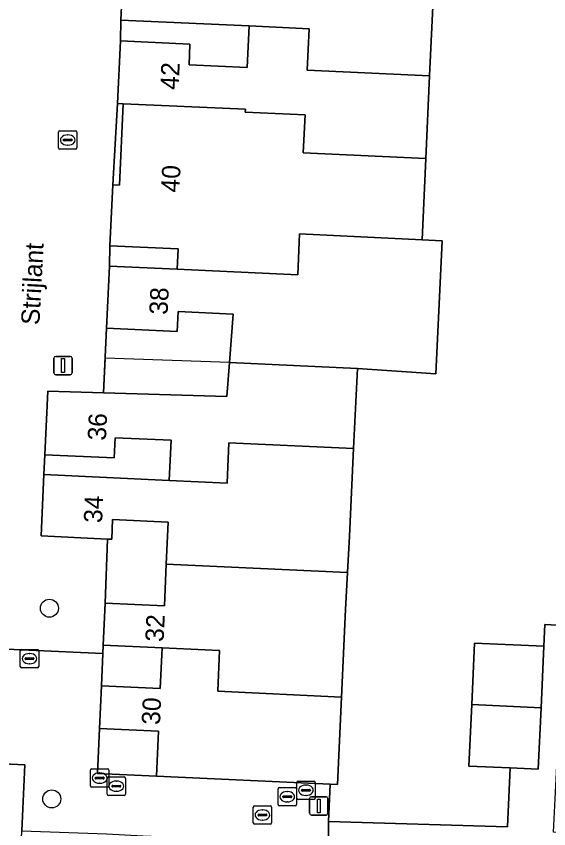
# Model space of a CAD drawing. Extents: x 162989 to 165008, y 383432 to 384338.
# Drawn here: x 164528.94 to 164557.91, y 383686.81 to 383731.01 of the extents above; entities that cross this region are included whole.
import ezdxf

# ---------------------------------------------------------------- set-up
doc = ezdxf.new("R2010")
doc.units = 0
for name, color, linetype in [('IMGEO_Boom', 7, 'Continuous'), ('IMGEO_Brandkraan', 7, 'Continuous'), ('IMGEO_Erf', 7, 'Continuous'), ('IMGEO_Kolk', 7, 'Continuous'), ('IMGEO_Lichtmast', 7, 'Continuous'), ('IMGEO_Openbare_ruimte_label', 7, 'Continuous'), ('IMGEO_Pand', 7, 'Continuous'), ('IMGEO_Pand_nummerreeks', 7, 'Continuous'), ('IMGEO_Pand_overbouw', 7, 'Continuous'), ('IMGEO_Rioolput', 7, 'Continuous'), ('IMGEO_Voetpad_gesloten', 7, 'Continuous'), ('IMGEO_Voetpad_open', 7, 'Continuous')]:
    doc.layers.add(name, color=color, linetype=linetype)

msp = doc.modelspace()

# ---------------------------------------------------------------- linework, layer by layer
at = {"layer": 'IMGEO_Boom'}
for centre in [(164530.746, 383698.808), (164530.875, 383688.431)]:
    msp.add_circle(centre, 0.489, dxfattribs=at)
at = {"layer": 'IMGEO_Brandkraan'}
for p, q in [((164541.834, 383687.133), (164541.834, 383687.985)), ((164541.909, 383688.059), (164542.761, 383688.059)), ((164542.322, 383687.839), (164542.347, 383687.839)), ((164542.835, 383687.985), (164542.835, 383687.133)), ((164542.093, 383687.553), (164542.093, 383687.565)), ((164542.531, 383687.516), (164542.133, 383687.516)), ((164542.136, 383687.602), (164542.534, 383687.602)), ((164542.577, 383687.565), (164542.577, 383687.553)), ((164542.761, 383687.059), (164541.909, 383687.059)), ((164542.345, 383687.279), (164542.32, 383687.279))]:
    msp.add_line(p, q, dxfattribs=at)
for points in [[(164541.834, 383687.133), (164541.834, 383687.985)], [(164541.909, 383688.059), (164542.761, 383688.059)], [(164542.835, 383687.985), (164542.835, 383687.133)], [(164542.761, 383687.059), (164541.909, 383687.059)]]:
    msp.add_lwpolyline(points, dxfattribs=at)
for centre, radius, start, end in [((164541.911, 383687.983), 0.0765, 91.552, 178.448), ((164541.911, 383687.983), 0.0765, 91.552, 178.448), ((164542.759, 383687.983), 0.0765, 1.552, 88.448), ((164542.759, 383687.983), 0.0765, 1.552, 88.448), ((164542.133, 383687.562), 0.0403, 85.8775, 175.7526), ((164542.13, 383687.552), 0.0366, 178.938, 274.7102), ((164542.534, 383687.559), 0.043, 264.8664, 352.4533), ((164542.538, 383687.564), 0.0386, 1.7309, 96.639), ((164541.911, 383687.135), 0.0765, 181.552, 268.448), ((164541.911, 383687.135), 0.0765, 181.552, 268.448), ((164542.759, 383687.135), 0.0765, 271.552, 358.448), ((164542.759, 383687.135), 0.0765, 271.552, 358.448)]:
    msp.add_arc(centre, radius, start, end, dxfattribs=at)
for centre, major_axis, ratio, start_param, end_param in [((164542.321, 383687.559), (-0.387, 0.002), 0.722429, 4.712389, 7.853982), ((164542.346, 383687.559), (-0.39, 0.002), 0.717154, 1.570796, 4.712389)]:
    msp.add_ellipse(centre, major_axis=major_axis, ratio=ratio, start_param=start_param, end_param=end_param, dxfattribs=at)
at = {"layer": 'IMGEO_Erf'}
msp.add_lwpolyline([(164551.637, 383732.299), (164551.428, 383727.771), (164551.222, 383723.281), (164551.018, 383718.853), (164552.107, 383718.802), (164551.764, 383711.554), (164547.497, 383711.848), (164547.296, 383707.489), (164547.077, 383702.727), (164546.966, 383700.756), (164546.853, 383698.733), (164546.634, 383693.974), (164546.415, 383689.225), (164546.016, 383689.243), (164545.929, 383687.209), (164555.665, 383686.919), (164555.815, 383690.115), (164553.565, 383690.219), (164553.719, 383693.565), (164553.873, 383696.911), (164557.644, 383696.737), (164557.696, 383697.923), (164558.727, 383697.866)], dxfattribs=at)
for points in [[(164534.611, 383729.678), (164538.393, 383729.504), (164538.341, 383728.371), (164541.51, 383728.225), (164541.614, 383730.486), (164534.633, 383730.807)], [(164534.193, 383721.843), (164534.551, 383721.827), (164534.754, 383726.256), (164534.454, 383726.27)], [(164534.012, 383717.415), (164537.696, 383717.245), (164537.747, 383718.352), (164534.04, 383718.523)], [(164533.687, 383710.533), (164540.397, 383710.328), (164540.535, 383712.171), (164540.733, 383714.812), (164537.741, 383714.95), (164537.691, 383713.871), (164533.857, 383714.047)], [(164530.446, 383706.076), (164537.262, 383705.762), (164537.363, 383707.945), (164534.316, 383708.085), (164534.265, 383706.982), (164530.501, 383707.155)], [(164533.77, 383699.079), (164536.999, 383698.931), (164537.104, 383701.21), (164537.209, 383703.489), (164534.182, 383703.629), (164534.133, 383702.56), (164533.903, 383702.571)], [(164536.88, 383696.656), (164533.666, 383696.804), (164533.647, 383696.351), (164533.574, 383694.583), (164536.778, 383694.436)], [(164533.358, 383689.821), (164536.57, 383689.678), (164536.682, 383692.11), (164533.467, 383692.258)]]:
    msp.add_lwpolyline(points, close=True, dxfattribs=at)
at = {"layer": 'IMGEO_Kolk'}
for p, q in [((164533.886, 383688.7), (164533.886, 383689.552)), ((164533.961, 383689.626), (164534.813, 383689.626)), ((164534.887, 383689.552), (164534.887, 383688.7)), ((164534.145, 383689.12), (164534.145, 383689.132)), ((164534.188, 383689.169), (164534.586, 383689.169)), ((164534.374, 383689.406), (164534.399, 383689.406)), ((164534.629, 383689.132), (164534.629, 383689.12)), ((164544.199, 383688.478), (164544.199, 383689.33)), ((164544.274, 383689.404), (164545.126, 383689.404)), ((164544.687, 383689.184), (164544.712, 383689.184)), ((164545.2, 383689.33), (164545.2, 383688.478)), ((164534.583, 383689.083), (164534.185, 383689.083)), ((164534.397, 383688.846), (164534.372, 383688.846)), ((164544.458, 383688.898), (164544.458, 383688.91)), ((164544.896, 383688.861), (164544.498, 383688.861)), ((164544.501, 383688.947), (164544.899, 383688.947)), ((164544.942, 383688.91), (164544.942, 383688.898)), ((164534.813, 383688.626), (164533.961, 383688.626)), ((164545.126, 383688.404), (164544.274, 383688.404)), ((164544.71, 383688.624), (164544.685, 383688.624))]:
    msp.add_line(p, q, dxfattribs=at)
for points in [[(164533.886, 383688.7), (164533.886, 383689.552)], [(164533.961, 383689.626), (164534.813, 383689.626)], [(164534.887, 383689.552), (164534.887, 383688.7)], [(164544.199, 383688.478), (164544.199, 383689.33)], [(164544.274, 383689.404), (164545.126, 383689.404)], [(164545.2, 383689.33), (164545.2, 383688.478)], [(164534.813, 383688.626), (164533.961, 383688.626)], [(164545.126, 383688.404), (164544.274, 383688.404)]]:
    msp.add_lwpolyline(points, dxfattribs=at)
for centre, radius, start, end in [((164533.963, 383689.55), 0.0765, 91.552, 178.448), ((164533.963, 383689.55), 0.0765, 91.552, 178.448), ((164534.811, 383689.55), 0.0765, 1.552, 88.448), ((164534.811, 383689.55), 0.0765, 1.552, 88.448), ((164534.185, 383689.129), 0.0403, 85.8775, 175.7526), ((164534.182, 383689.119), 0.0366, 178.938, 274.7102), ((164534.586, 383689.126), 0.043, 264.8664, 352.4533), ((164534.59, 383689.131), 0.0386, 1.7309, 96.639), ((164544.276, 383689.328), 0.0765, 91.552, 178.448), ((164544.276, 383689.328), 0.0765, 91.552, 178.448), ((164545.124, 383689.328), 0.0765, 1.552, 88.448), ((164545.124, 383689.328), 0.0765, 1.552, 88.448), ((164533.963, 383688.702), 0.0765, 181.552, 268.448), ((164533.963, 383688.702), 0.0765, 181.552, 268.448), ((164534.811, 383688.702), 0.0765, 271.552, 358.448), ((164534.811, 383688.702), 0.0765, 271.552, 358.448), ((164544.498, 383688.907), 0.0403, 85.8775, 175.7526), ((164544.495, 383688.897), 0.0366, 178.938, 274.7102), ((164544.899, 383688.904), 0.043, 264.8664, 352.4533), ((164544.903, 383688.909), 0.0386, 1.7309, 96.639), ((164544.276, 383688.48), 0.0765, 181.552, 268.448), ((164544.276, 383688.48), 0.0765, 181.552, 268.448), ((164545.124, 383688.48), 0.0765, 271.552, 358.448), ((164545.124, 383688.48), 0.0765, 271.552, 358.448)]:
    msp.add_arc(centre, radius, start, end, dxfattribs=at)
for centre, major_axis, ratio, start_param, end_param in [((164534.373, 383689.126), (-0.387, 0.002), 0.722429, 4.712389, 7.853982), ((164534.398, 383689.126), (-0.39, 0.002), 0.717154, 1.570796, 4.712389), ((164544.686, 383688.904), (-0.387, 0.002), 0.722429, 4.712389, 7.853982), ((164544.711, 383688.904), (-0.39, 0.002), 0.717154, 1.570796, 4.712389)]:
    msp.add_ellipse(centre, major_axis=major_axis, ratio=ratio, start_param=start_param, end_param=end_param, dxfattribs=at)
at = {"layer": 'IMGEO_Lichtmast'}
for p, q in [((164530.987, 383711.61), (164530.987, 383712.41)), ((164530.987, 383712.41), (164530.987, 383711.61)), ((164531.087, 383712.51), (164531.877, 383712.51)), ((164531.877, 383712.51), (164531.087, 383712.51)), ((164531.977, 383712.41), (164531.977, 383711.61)), ((164531.977, 383711.61), (164531.977, 383712.41)), ((164531.877, 383711.51), (164531.087, 383711.51)), ((164531.087, 383711.51), (164531.877, 383711.51)), ((164544.902, 383687.65), (164544.902, 383688.45)), ((164544.902, 383688.45), (164544.902, 383687.65)), ((164545.002, 383688.55), (164545.792, 383688.55)), ((164545.792, 383688.55), (164545.002, 383688.55)), ((164545.892, 383688.45), (164545.892, 383687.65)), ((164545.892, 383687.65), (164545.892, 383688.45)), ((164545.792, 383687.55), (164545.002, 383687.55)), ((164545.002, 383687.55), (164545.792, 383687.55))]:
    msp.add_line(p, q, dxfattribs=at)
for points in [[(164531.407, 383712.385), (164531.557, 383712.385), (164531.557, 383711.635), (164531.407, 383711.635), (164531.407, 383712.385)], [(164545.322, 383688.425), (164545.472, 383688.425), (164545.472, 383687.675), (164545.322, 383687.675), (164545.322, 383688.425)]]:
    msp.add_lwpolyline(points, dxfattribs=at)
for centre, start, end in [((164531.087, 383712.41), 90, 180), ((164531.087, 383712.41), 90, 180), ((164531.877, 383712.41), 0, 90), ((164531.877, 383712.41), 360, 90), ((164531.087, 383711.61), 180, 270), ((164531.087, 383711.61), 180, 270), ((164531.877, 383711.61), 270, 0), ((164531.877, 383711.61), 270, 0), ((164545.002, 383688.45), 90, 180), ((164545.002, 383688.45), 90, 180), ((164545.792, 383688.45), 0, 90), ((164545.792, 383688.45), 360, 90), ((164545.002, 383687.65), 180, 270), ((164545.002, 383687.65), 180, 270), ((164545.792, 383687.65), 270, 0), ((164545.792, 383687.65), 270, 0)]:
    msp.add_arc(centre, 0.1, start, end, dxfattribs=at)
at = {"layer": 'IMGEO_Pand'}
for points in [[(164551.637, 383732.299), (164544.97, 383732.603), (164545.075, 383734.86), (164541.845, 383735.011), (164538.716, 383735.155), (164538.558, 383735.162), (164538.505, 383734.013), (164534.789, 383734.184), (164534.633, 383730.807), (164541.614, 383730.486), (164544.868, 383730.336), (164544.764, 383728.076), (164551.428, 383727.771)], [(164551.222, 383723.281), (164551.428, 383727.771), (164544.764, 383728.076), (164544.868, 383730.336), (164541.614, 383730.486), (164541.51, 383728.225), (164538.341, 383728.371), (164538.393, 383729.504), (164534.611, 383729.678), (164534.454, 383726.27), (164534.754, 383726.256), (164541.404, 383725.951), (164541.397, 383725.801), (164544.653, 383725.652), (164544.558, 383723.588)], [(164551.018, 383718.853), (164551.222, 383723.281), (164544.558, 383723.588), (164544.653, 383725.652), (164541.397, 383725.801), (164541.404, 383725.951), (164534.754, 383726.256), (164534.551, 383721.827), (164534.193, 383721.843), (164534.04, 383718.523), (164537.747, 383718.352), (164537.696, 383717.245), (164544.254, 383716.941), (164544.357, 383719.168)], [(164551.018, 383718.853), (164544.357, 383719.168), (164544.254, 383716.941), (164537.696, 383717.245), (164534.012, 383717.415), (164533.857, 383714.047), (164537.691, 383713.871), (164537.741, 383714.95), (164540.733, 383714.812), (164540.535, 383712.171), (164547.497, 383711.848), (164551.764, 383711.554), (164552.107, 383718.802)], [(164547.497, 383711.848), (164540.535, 383712.171), (164540.397, 383710.328), (164533.687, 383710.533), (164530.661, 383710.625), (164530.501, 383707.155), (164534.265, 383706.982), (164534.316, 383708.085), (164537.363, 383707.945), (164537.262, 383705.762), (164540.41, 383705.615), (164540.508, 383707.801), (164547.296, 383707.489)], [(164537.104, 383701.21), (164546.966, 383700.756), (164547.077, 383702.727), (164547.296, 383707.489), (164540.508, 383707.801), (164540.41, 383705.615), (164537.262, 383705.762), (164530.446, 383706.076), (164530.292, 383702.737), (164533.903, 383702.571), (164534.133, 383702.56), (164534.182, 383703.629), (164537.209, 383703.489)], [(164536.88, 383696.656), (164540.002, 383696.51), (164539.902, 383694.289), (164546.634, 383693.974), (164546.853, 383698.733), (164546.966, 383700.756), (164537.104, 383701.21), (164536.999, 383698.931), (164533.77, 383699.079), (164533.666, 383696.804)], [(164536.88, 383696.656), (164536.778, 383694.436), (164533.574, 383694.583), (164533.467, 383692.258), (164536.682, 383692.11), (164536.57, 383689.678), (164546.016, 383689.243), (164546.415, 383689.225), (164546.634, 383693.974), (164539.902, 383694.289), (164540.002, 383696.51)], [(164557.489, 383693.39), (164557.644, 383696.737), (164553.873, 383696.911), (164553.719, 383693.565)], [(164557.489, 383693.39), (164553.719, 383693.565), (164553.565, 383690.219), (164555.815, 383690.115), (164557.335, 383690.045)], [(164533.74, 383684.324), (164529.154, 383684.531), (164529.252, 383686.7), (164529.414, 383690.285), (164525.914, 383690.444), (164525.747, 383686.747), (164526.041, 383686.733), (164525.898, 383683.579), (164524.52, 383683.642), (164524.39, 383680.676), (164526.568, 383680.581), (164526.261, 383673.65), (164530.951, 383673.438), (164531.253, 383680.129), (164533.447, 383680.03), (164533.584, 383683.081), (164533.684, 383683.076)]]:
    msp.add_lwpolyline(points, close=True, dxfattribs=at)
at = {"layer": 'IMGEO_Pand_overbouw'}
msp.add_lwpolyline([(164533.687, 383710.533), (164540.397, 383710.328), (164540.535, 383712.171), (164533.787, 383712.414)], close=True, dxfattribs=at)
at = {"layer": 'IMGEO_Rioolput'}
for p, q in [((164531.242, 383723.855), (164531.242, 383724.707)), ((164531.317, 383724.781), (164532.169, 383724.781)), ((164531.73, 383724.561), (164531.755, 383724.561)), ((164532.243, 383724.707), (164532.243, 383723.855)), ((164531.501, 383724.275), (164531.501, 383724.287)), ((164531.939, 383724.238), (164531.541, 383724.238)), ((164531.544, 383724.324), (164531.942, 383724.324)), ((164531.985, 383724.287), (164531.985, 383724.275)), ((164532.169, 383723.781), (164531.317, 383723.781)), ((164531.753, 383724.001), (164531.728, 383724.001)), ((164529.162, 383695.637), (164529.162, 383696.489)), ((164529.237, 383696.563), (164530.089, 383696.563)), ((164529.65, 383696.343), (164529.675, 383696.343)), ((164530.163, 383696.489), (164530.163, 383695.637)), ((164529.421, 383696.057), (164529.421, 383696.069)), ((164529.859, 383696.02), (164529.461, 383696.02)), ((164529.464, 383696.106), (164529.862, 383696.106)), ((164529.673, 383695.783), (164529.648, 383695.783)), ((164529.905, 383696.069), (164529.905, 383696.057)), ((164530.089, 383695.563), (164529.237, 383695.563)), ((164532.977, 383689.141), (164532.977, 383689.993)), ((164533.052, 383690.067), (164533.904, 383690.067)), ((164533.978, 383689.993), (164533.978, 383689.141)), ((164533.236, 383689.561), (164533.236, 383689.573)), ((164533.279, 383689.61), (164533.677, 383689.61)), ((164533.465, 383689.847), (164533.49, 383689.847)), ((164533.72, 383689.573), (164533.72, 383689.561)), ((164533.674, 383689.524), (164533.276, 383689.524)), ((164533.488, 383689.287), (164533.463, 383689.287)), ((164533.904, 383689.067), (164533.052, 383689.067)), ((164543.182, 383688.124), (164543.182, 383688.976)), ((164543.257, 383689.05), (164544.109, 383689.05)), ((164543.67, 383688.83), (164543.695, 383688.83)), ((164544.183, 383688.976), (164544.183, 383688.124)), ((164543.441, 383688.544), (164543.441, 383688.556)), ((164543.879, 383688.507), (164543.481, 383688.507)), ((164543.484, 383688.593), (164543.882, 383688.593)), ((164543.693, 383688.27), (164543.668, 383688.27)), ((164543.925, 383688.556), (164543.925, 383688.544)), ((164544.109, 383688.05), (164543.257, 383688.05))]:
    msp.add_line(p, q, dxfattribs=at)
for points in [[(164531.242, 383723.855), (164531.242, 383724.707)], [(164531.317, 383724.781), (164532.169, 383724.781)], [(164532.243, 383724.707), (164532.243, 383723.855)], [(164532.169, 383723.781), (164531.317, 383723.781)], [(164529.162, 383695.637), (164529.162, 383696.489)], [(164529.237, 383696.563), (164530.089, 383696.563)], [(164530.163, 383696.489), (164530.163, 383695.637)], [(164530.089, 383695.563), (164529.237, 383695.563)], [(164532.977, 383689.141), (164532.977, 383689.993)], [(164533.052, 383690.067), (164533.904, 383690.067)], [(164533.978, 383689.993), (164533.978, 383689.141)], [(164533.904, 383689.067), (164533.052, 383689.067)], [(164543.182, 383688.124), (164543.182, 383688.976)], [(164543.257, 383689.05), (164544.109, 383689.05)], [(164544.183, 383688.976), (164544.183, 383688.124)], [(164544.109, 383688.05), (164543.257, 383688.05)]]:
    msp.add_lwpolyline(points, dxfattribs=at)
for centre, radius, start, end in [((164531.319, 383724.705), 0.0765, 91.552, 178.448), ((164531.319, 383724.705), 0.0765, 91.552, 178.448), ((164532.167, 383724.705), 0.0765, 1.552, 88.448), ((164532.167, 383724.705), 0.0765, 1.552, 88.448), ((164531.541, 383724.284), 0.0403, 85.8775, 175.7526), ((164531.538, 383724.274), 0.0366, 178.938, 274.7102), ((164531.942, 383724.281), 0.043, 264.8664, 352.4533), ((164531.946, 383724.286), 0.0386, 1.7309, 96.639), ((164531.319, 383723.857), 0.0765, 181.552, 268.448), ((164531.319, 383723.857), 0.0765, 181.552, 268.448), ((164532.167, 383723.857), 0.0765, 271.552, 358.448), ((164532.167, 383723.857), 0.0765, 271.552, 358.448), ((164529.239, 383696.487), 0.0765, 91.552, 178.448), ((164529.239, 383696.487), 0.0765, 91.552, 178.448), ((164530.087, 383696.487), 0.0765, 1.552, 88.448), ((164530.087, 383696.487), 0.0765, 1.552, 88.448), ((164529.461, 383696.066), 0.0403, 85.8775, 175.7526), ((164529.458, 383696.056), 0.0366, 178.938, 274.7102), ((164529.862, 383696.063), 0.043, 264.8664, 352.4533), ((164529.866, 383696.068), 0.0386, 1.7309, 96.639), ((164529.239, 383695.639), 0.0765, 181.552, 268.448), ((164529.239, 383695.639), 0.0765, 181.552, 268.448), ((164530.087, 383695.639), 0.0765, 271.552, 358.448), ((164530.087, 383695.639), 0.0765, 271.552, 358.448), ((164533.054, 383689.991), 0.0765, 91.552, 178.448), ((164533.054, 383689.991), 0.0765, 91.552, 178.448), ((164533.902, 383689.991), 0.0765, 1.552, 88.448), ((164533.902, 383689.991), 0.0765, 1.552, 88.448), ((164533.276, 383689.57), 0.0403, 85.8775, 175.7526), ((164533.273, 383689.56), 0.0366, 178.938, 274.7102), ((164533.677, 383689.567), 0.043, 264.8664, 352.4533), ((164533.681, 383689.572), 0.0386, 1.7309, 96.639), ((164533.054, 383689.143), 0.0765, 181.552, 268.448), ((164533.054, 383689.143), 0.0765, 181.552, 268.448), ((164533.902, 383689.143), 0.0765, 271.552, 358.448), ((164533.902, 383689.143), 0.0765, 271.552, 358.448), ((164543.259, 383688.974), 0.0765, 91.552, 178.448), ((164543.259, 383688.974), 0.0765, 91.552, 178.448), ((164544.107, 383688.974), 0.0765, 1.552, 88.448), ((164544.107, 383688.974), 0.0765, 1.552, 88.448), ((164543.481, 383688.553), 0.0403, 85.8775, 175.7526), ((164543.478, 383688.543), 0.0366, 178.938, 274.7102), ((164543.882, 383688.55), 0.043, 264.8664, 352.4533), ((164543.886, 383688.555), 0.0386, 1.7309, 96.639), ((164543.259, 383688.126), 0.0765, 181.552, 268.448), ((164543.259, 383688.126), 0.0765, 181.552, 268.448), ((164544.107, 383688.126), 0.0765, 271.552, 358.448), ((164544.107, 383688.126), 0.0765, 271.552, 358.448)]:
    msp.add_arc(centre, radius, start, end, dxfattribs=at)
for centre, major_axis, ratio, start_param, end_param in [((164531.729, 383724.281), (-0.387, 0.002), 0.722429, 4.712389, 7.853982), ((164531.754, 383724.281), (-0.39, 0.002), 0.717154, 1.570796, 4.712389), ((164529.649, 383696.063), (-0.387, 0.002), 0.722429, 4.712389, 7.853982), ((164529.674, 383696.063), (-0.39, 0.002), 0.717154, 1.570796, 4.712389), ((164533.464, 383689.567), (-0.387, 0.002), 0.722429, 4.712389, 7.853982), ((164533.489, 383689.567), (-0.39, 0.002), 0.717154, 1.570796, 4.712389), ((164543.669, 383688.55), (-0.387, 0.002), 0.722429, 4.712389, 7.853982), ((164543.694, 383688.55), (-0.39, 0.002), 0.717154, 1.570796, 4.712389)]:
    msp.add_ellipse(centre, major_axis=major_axis, ratio=ratio, start_param=start_param, end_param=end_param, dxfattribs=at)
at = {"layer": 'IMGEO_Voetpad_gesloten'}
msp.add_lwpolyline([(164562.099, 383686.362), (164558.176, 383686.63), (164558.727, 383697.866), (164557.696, 383697.923), (164557.644, 383696.737), (164557.489, 383693.39), (164557.335, 383690.045), (164555.815, 383690.115), (164555.665, 383686.919), (164545.929, 383687.209), (164545.949, 383685.557), (164558.086, 383684.344), (164560.16, 383684.124)], dxfattribs=at)
at = {"layer": 'IMGEO_Voetpad_open'}
for points in [[(164526.792, 383696.646), (164533.647, 383696.351), (164533.666, 383696.804), (164533.77, 383699.079), (164533.903, 383702.571), (164530.292, 383702.737), (164530.446, 383706.076), (164530.501, 383707.155), (164530.661, 383710.625), (164533.687, 383710.533), (164533.857, 383714.047), (164534.012, 383717.415), (164534.04, 383718.523), (164534.193, 383721.843), (164534.454, 383726.27), (164534.611, 383729.678), (164534.633, 383730.807), (164534.789, 383734.184)], [(164525.914, 383690.444), (164529.414, 383690.285), (164529.252, 383686.7), (164533.842, 383686.528), (164535.844, 383686.422), (164538.036, 383686.326), (164540.49, 383686.215), (164542.897, 383686.139), (164545.949, 383685.557), (164545.929, 383687.209), (164546.016, 383689.243), (164536.57, 383689.678), (164533.358, 383689.821), (164533.467, 383692.258), (164533.574, 383694.583), (164533.647, 383696.351), (164526.792, 383696.646)]]:
    msp.add_lwpolyline(points, dxfattribs=at)

# ---------------------------------------------------------------- texts
at = {"layer": 'IMGEO_Openbare_ruimte_label'}
msp.add_text('Strijlant', height=1, rotation=86.9631, dxfattribs=at).set_placement((164530.198, 383714.199))
at = {"layer": 'IMGEO_Pand_nummerreeks'}
for s, rotation, p in [('42', 87.3624, (164537.771, 383726.995)), ('40', 87.3757, (164537.815, 383721.408)), ('38', 87.3646, (164537.172, 383714.758)), ('36', 87.36, (164533.82, 383707.913)), ('34', 87.3593, (164533.608, 383703.43)), ('32', 87.3826, (164536.957, 383696.963)), ('30', 87.365, (164536.759, 383692.447))]:
    msp.add_text(s, height=1, rotation=rotation, dxfattribs=at).set_placement(p)

doc.saveas('drawing.dxf')
